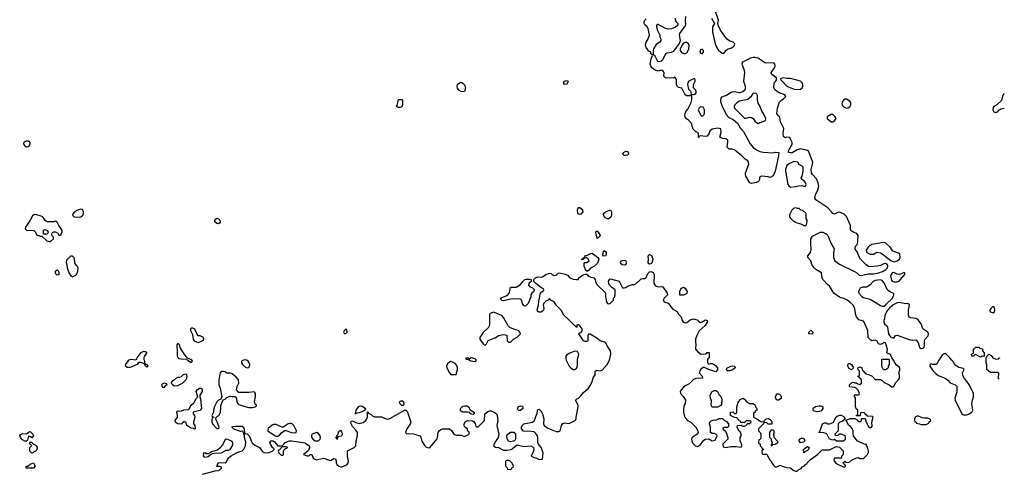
# Model space of a CAD drawing. Header units: inches. Extents: x 2380053 to 2584298, y 380219 to 546618.
# Tile 419 of 656: x 2556208 to 2567811, y 428691 to 434014. Entities that reach past the tile are written whole.
import ezdxf

# ---------------------------------------------------------------- set-up
doc = ezdxf.new("R2010")
doc.units = ezdxf.units.IN
doc.header["$MEASUREMENT"] = 0
for name, color, linetype in [('C5452', 7, 'Continuous'), ('C5453', 7, 'Continuous'), ('C5462', 7, 'Continuous'), ('C5463', 7, 'Continuous')]:
    doc.layers.add(name, color=color, linetype=linetype)

msp = doc.modelspace()

# ---------------------------------------------------------------- linework, layer by layer
at = {"layer": 'C5452', "color": 2}
for points, elevation in [([(2557673, 430000), (2557682, 429962), (2557690, 429962), (2557695, 429955), (2557711, 429950), (2557718, 429930), (2557710, 429918), (2557689, 429930), (2557678, 429958), (2557634, 429974), (2557610, 429975), (2557591, 429950), (2557510, 429915), (2557476, 429916), (2557454, 429930), (2557459, 429950), (2557496, 430000)], 38), ([(2558190, 430000), (2558230, 429974), (2558246, 429990), (2558236, 430000)], 42), ([(2558845, 430000), (2558822, 429990), (2558822, 429970), (2558832, 429950), (2558870, 429918), (2558890, 429912), (2558910, 429914), (2558918, 429930), (2558919, 429950), (2558914, 429970), (2558902, 429990), (2558890, 429999), (2558886, 430000)], 42), ([(2558364, 428656), (2558510, 428698), (2558550, 428702), (2558566, 428710), (2558586, 428730), (2558582, 428742), (2558570, 428746), (2558530, 428746), (2558526, 428750), (2558538, 428762), (2558538, 428770), (2558550, 428791), (2558570, 428795), (2558630, 428791), (2558642, 428798), (2558669, 428850), (2558692, 428870), (2558770, 428913), (2558830, 428931), (2558850, 428951), (2558867, 428990), (2558873, 429033), (2558858, 429090), (2558858, 429118), (2558850, 429126), (2558842, 429162), (2558830, 429166), (2558810, 429162), (2558730, 429189), (2558710, 429208), (2558710, 429214), (2558720, 429220), (2558750, 429225), (2558810, 429225), (2558830, 429222), (2558837, 429217), (2558852, 429192), (2558858, 429138), (2558890, 429134), (2558910, 429112), (2558925, 429085), (2558934, 429050), (2558946, 429026), (2558980, 429000), (2559033, 428973), (2559067, 428927), (2559090, 428911), (2559132, 428908), (2559186, 428930), (2559206, 428950), (2559202, 428962), (2559190, 428966), (2559162, 429010), (2559155, 429030), (2559170, 429051), (2559190, 429050), (2559210, 429037), (2559251, 428991), (2559289, 428991), (2559303, 428997), (2559325, 429015), (2559335, 429030), (2559386, 429050), (2559410, 429050), (2559550, 429031), (2559570, 429027), (2559610, 429001), (2559619, 428990), (2559622, 428970), (2559610, 428935), (2559554, 428890), (2559590, 428874), (2559610, 428874), (2559622, 428878), (2559629, 428891), (2559650, 428891), (2559667, 428847), (2559677, 428837), (2559706, 428826), (2559790, 428844), (2559819, 428839), (2559832, 428830), (2559870, 428818), (2559910, 428841), (2559930, 428838), (2559939, 428810), (2559936, 428790), (2559945, 428770), (2559970, 428751), (2559990, 428745), (2560000, 428745)], 38), ([(2560000, 429111), (2559995, 429105), (2559962, 429098), (2559952, 429088), (2559950, 429066), (2559942, 429082), (2559929, 429090), (2559946, 429094), (2559946, 429106), (2559958, 429122), (2559970, 429162), (2559990, 429174), (2560000, 429158)], 38)]:
    msp.add_lwpolyline(points, dxfattribs=dict(at, elevation=elevation))
for points, elevation in [([(2558170, 429835), (2558134, 429830), (2558110, 429806), (2558090, 429798), (2558070, 429798), (2558050, 429788), (2558031, 429769), (2558002, 429750), (2557994, 429730), (2558012, 429710), (2558030, 429698), (2558070, 429701), (2558128, 429730), (2558170, 429772), (2558179, 429790), (2558182, 429810), (2558178, 429830)], 42), ([(2558610, 429868), (2558590, 429868), (2558572, 429850), (2558562, 429818), (2558556, 429770), (2558556, 429710), (2558571, 429671), (2558592, 429568), (2558578, 429542), (2558550, 429528), (2558530, 429508), (2558504, 429456), (2558491, 429410), (2558491, 429389), (2558474, 429350), (2558478, 429338), (2558494, 429330), (2558478, 429322), (2558473, 429307), (2558472, 429270), (2558482, 429250), (2558530, 429194), (2558550, 429194), (2558558, 429202), (2558555, 429225), (2558518, 429310), (2558520, 429320), (2558538, 429342), (2558555, 429350), (2558576, 429384), (2558577, 429450), (2558583, 429477), (2558607, 429533), (2558630, 429542), (2558650, 429562), (2558690, 429576), (2558710, 429571), (2558751, 429571), (2558764, 429544), (2558766, 429510), (2558778, 429490), (2558790, 429478), (2558850, 429458), (2558910, 429443), (2558950, 429443), (2558986, 429450), (2558998, 429462), (2558998, 429470), (2558984, 429484), (2558975, 429510), (2558988, 429572), (2558988, 429608), (2558980, 429620), (2558970, 429628), (2558910, 429619), (2558790, 429618), (2558764, 429650), (2558769, 429690), (2558789, 429730), (2558786, 429770), (2558759, 429799), (2558710, 429838), (2558690, 429848), (2558650, 429849), (2558630, 429862)], 42), ([(2557910, 429728), (2557890, 429722), (2557878, 429710), (2557890, 429682), (2557910, 429678), (2557934, 429706), (2557946, 429710), (2557942, 429722)], 42), ([(2558270, 429189), (2558256, 429196), (2558230, 429199), (2558178, 429230), (2558170, 429266), (2558156, 429276), (2558150, 429278), (2558130, 429268), (2558110, 429248), (2558071, 429249), (2558050, 429261), (2558043, 429270), (2558042, 429290), (2558067, 429330), (2558069, 429350), (2558058, 429390), (2558070, 429402), (2558090, 429398), (2558116, 429404), (2558143, 429417), (2558199, 429421), (2558209, 429431), (2558215, 429450), (2558229, 429470), (2558261, 429499), (2558290, 429552), (2558308, 429570), (2558289, 429630), (2558298, 429650), (2558326, 429670), (2558350, 429671), (2558358, 429650), (2558358, 429630), (2558332, 429590), (2558332, 429570), (2558340, 429540), (2558351, 429430), (2558332, 429408), (2558252, 429388), (2558251, 429370), (2558266, 429350), (2558273, 429330), (2558256, 429270), (2558258, 429250), (2558271, 429230), (2558274, 429190)], 38), ([(2559390, 429255), (2559370, 429249), (2559310, 429208), (2559230, 429244), (2559198, 429242), (2559184, 429236), (2559150, 429206), (2559138, 429202), (2559132, 429170), (2559219, 429110), (2559230, 429104), (2559250, 429104), (2559270, 429116), (2559295, 429145), (2559330, 429172), (2559350, 429171), (2559408, 429148), (2559450, 429146), (2559466, 429150), (2559468, 429170), (2559438, 429230), (2559418, 429250), (2559405, 429255)], 42), ([(2556350, 429086), (2556336, 429096), (2556310, 429106), (2556300, 429060), (2556290, 429046), (2556270, 429048), (2556243, 429063), (2556218, 429090), (2556208, 429112), (2556216, 429124), (2556243, 429137), (2556288, 429132), (2556310, 429154), (2556330, 429162), (2556362, 429130), (2556372, 429108)], 38), ([(2559710, 429148), (2559652, 429128), (2559646, 429114), (2559648, 429090), (2559670, 429061), (2559690, 429051), (2559730, 429052), (2559748, 429070), (2559754, 429086), (2559749, 429110), (2559730, 429135)], 42), ([(2556350, 428906), (2556326, 428930), (2556326, 428970), (2556346, 428990), (2556342, 429002), (2556326, 429010), (2556326, 429030), (2556330, 429034), (2556350, 429034), (2556358, 429018), (2556390, 429002), (2556402, 428990), (2556412, 428970), (2556410, 428946), (2556394, 428930)], 38), ([(2558650, 429068), (2558630, 429066), (2558605, 429015), (2558571, 428969), (2558539, 428941), (2558470, 428922), (2558453, 428907), (2558430, 428898), (2558410, 428898), (2558390, 428908), (2558374, 428906), (2558372, 428870), (2558381, 428861), (2558390, 428858), (2558430, 428866), (2558454, 428886), (2558481, 428899), (2558530, 428908), (2558554, 428905), (2558586, 428910), (2558640, 428940), (2558670, 428941), (2558688, 428950), (2558717, 428990), (2558721, 429010), (2558719, 429030), (2558710, 429042), (2558690, 429054)], 42), ([(2559350, 428978), (2559302, 428978), (2559270, 428946), (2559258, 428942), (2559254, 428930), (2559262, 428910), (2559290, 428882), (2559310, 428882), (2559318, 428890), (2559318, 428930), (2559327, 428953), (2559366, 428970)], 38), ([(2556290, 428728), (2556286, 428730), (2556286, 428750), (2556307, 428753), (2556330, 428774), (2556372, 428792), (2556392, 428750), (2556370, 428728)], 38)]:
    msp.add_lwpolyline(points, close=True, dxfattribs=dict(at, elevation=elevation))
at = {"layer": 'C5453', "color": 2}
for points, elevation in [([(2556290, 432513), (2556270, 432522), (2556257, 432550), (2556259, 432570), (2556264, 432576), (2556290, 432587), (2556310, 432587), (2556327, 432570), (2556328, 432550), (2556310, 432517)], 38), ([(2556930, 431779), (2556890, 431769), (2556852, 431750), (2556838, 431730), (2556832, 431710), (2556851, 431691), (2556910, 431688), (2556930, 431691), (2556952, 431710), (2556959, 431730), (2556959, 431750), (2556950, 431775)], 42), ([(2556384, 431716), (2556358, 431702), (2556332, 431650), (2556278, 431570), (2556272, 431550), (2556290, 431532), (2556374, 431530), (2556394, 431510), (2556410, 431474), (2556432, 431472), (2556450, 431462), (2556470, 431462), (2556526, 431406), (2556550, 431398), (2556570, 431398), (2556606, 431430), (2556606, 431450), (2556586, 431470), (2556586, 431490), (2556596, 431504), (2556610, 431512), (2556630, 431512), (2556657, 431497), (2556670, 431474), (2556690, 431474), (2556708, 431510), (2556708, 431530), (2556698, 431550), (2556668, 431590), (2556648, 431628), (2556630, 431638), (2556607, 431633), (2556530, 431633), (2556507, 431647), (2556490, 431678), (2556478, 431690), (2556460, 431700), (2556410, 431715)], 42), ([(2558550, 431607), (2558530, 431610), (2558507, 431630), (2558506, 431654), (2558530, 431673), (2558550, 431668), (2558566, 431650), (2558570, 431629), (2558564, 431616)], 38), ([(2556488, 431488), (2556490, 431532), (2556510, 431542), (2556532, 431530), (2556542, 431510), (2556530, 431488)], 42), ([(2556830, 431226), (2556810, 431226), (2556798, 431222), (2556793, 431207), (2556778, 431202), (2556773, 431187), (2556758, 431182), (2556754, 431150), (2556764, 431124), (2556767, 431090), (2556790, 431022), (2556810, 430998), (2556830, 430985), (2556870, 431002), (2556878, 431010), (2556895, 431045), (2556898, 431090), (2556890, 431106), (2556876, 431116), (2556860, 431140), (2556850, 431206)], 42), ([(2556650, 431002), (2556638, 431010), (2556630, 431026), (2556629, 431050), (2556650, 431065), (2556665, 431050), (2556671, 431030), (2556670, 431008)], 38), ([(2558250, 430378), (2558230, 430378), (2558222, 430370), (2558221, 430350), (2558244, 430304), (2558251, 430250), (2558265, 430230), (2558290, 430216), (2558310, 430211), (2558350, 430226), (2558370, 430232), (2558377, 430243), (2558379, 430250), (2558374, 430270), (2558333, 430287), (2558309, 430289), (2558270, 430366)], 42)]:
    msp.add_lwpolyline(points, close=True, dxfattribs=dict(at, elevation=elevation))
for points, elevation in [([(2558236, 430000), (2558226, 430010), (2558186, 430026), (2558176, 430036), (2558150, 430068), (2558099, 430150), (2558090, 430186), (2558075, 430195), (2558066, 430194), (2558060, 430180), (2558058, 430150), (2558063, 430130), (2558064, 430050), (2558071, 430031), (2558082, 430022), (2558110, 430015), (2558174, 430014), (2558174, 430010), (2558190, 430000)], 42), ([(2557496, 430000), (2557497, 430003), (2557510, 430010), (2557527, 430013), (2557574, 430006), (2557589, 430011), (2557594, 430030), (2557639, 430090), (2557670, 430107), (2557690, 430105), (2557705, 430090), (2557696, 430070), (2557676, 430044), (2557671, 430030), (2557671, 430010), (2557673, 430000)], 38), ([(2558886, 430000), (2558870, 430004), (2558850, 430002), (2558845, 430000)], 42)]:
    msp.add_lwpolyline(points, dxfattribs=dict(at, elevation=elevation))
at = {"layer": 'C5462', "color": 2}
for points, elevation in [([(2560000, 428745), (2560010, 428745), (2560066, 428770), (2560078, 428790), (2560082, 428810), (2560069, 428870), (2560070, 428934), (2560149, 428971), (2560168, 428992), (2560175, 429050), (2560189, 429110), (2560189, 429150), (2560173, 429173), (2560130, 429218), (2560114, 429250), (2560110, 429274), (2560118, 429282), (2560130, 429285), (2560170, 429266), (2560210, 429256), (2560254, 429266), (2560286, 429290), (2560298, 429310), (2560307, 429333), (2560306, 429390), (2560310, 429394), (2560318, 429378), (2560350, 429362), (2560365, 429345), (2560390, 429334), (2560470, 429334), (2560528, 429308), (2560547, 429307), (2560570, 429315), (2560750, 429414), (2560770, 429402), (2560776, 429390), (2560816, 429270), (2560810, 429248), (2560772, 429190), (2560754, 429150), (2560770, 429134), (2560790, 429138), (2560850, 429131), (2560922, 429110), (2560934, 429094), (2560947, 429047), (2560982, 428990), (2560997, 428977), (2561030, 428966), (2561050, 428978), (2561126, 429074), (2561133, 429090), (2561141, 429150), (2561152, 429168), (2561170, 429183), (2561190, 429191), (2561274, 429190), (2561302, 429170), (2561322, 429130), (2561330, 429125), (2561357, 429117), (2561416, 429116), (2561450, 429102), (2561506, 429130), (2561506, 429150), (2561502, 429162), (2561486, 429170), (2561486, 429190), (2561453, 429213), (2561445, 429230), (2561445, 429250), (2561463, 429277), (2561490, 429288), (2561544, 429284), (2561557, 429277), (2561576, 429256), (2561582, 429222), (2561590, 429214), (2561610, 429214), (2561686, 429290), (2561688, 429370), (2561726, 429394), (2561750, 429403), (2561762, 429402), (2561798, 429390), (2561825, 429370), (2561836, 429350), (2561843, 429290), (2561831, 429230), (2561856, 429130), (2561846, 429090), (2561806, 429030), (2561792, 428990), (2561816, 428976), (2561852, 428970), (2561910, 428941), (2561950, 428939), (2561998, 428950), (2562070, 429005), (2562150, 428983), (2562231, 428991), (2562257, 428977), (2562262, 428970), (2562265, 428950), (2562258, 428922), (2562234, 428870), (2562270, 428852), (2562291, 428851), (2562330, 428832), (2562370, 428834), (2562375, 428910), (2562352, 428972), (2562322, 429010), (2562315, 429030), (2562315, 429090), (2562309, 429110), (2562290, 429138), (2562270, 429155), (2562230, 429162), (2562145, 429165), (2562122, 429190), (2562122, 429210), (2562129, 429231), (2562150, 429251), (2562250, 429271), (2562270, 429285), (2562284, 429310), (2562294, 429350), (2562304, 429370), (2562310, 429414), (2562330, 429422), (2562350, 429402), (2562367, 429367), (2562384, 429310), (2562381, 429250), (2562390, 429232), (2562430, 429198), (2562530, 429162), (2562560, 429160), (2562578, 429170), (2562593, 429230), (2562610, 429256), (2562630, 429263), (2562670, 429256), (2562690, 429259), (2562752, 429288), (2562764, 429310), (2562764, 429330), (2562789, 429450), (2562789, 429470), (2562758, 429530), (2562775, 429545), (2562790, 429551), (2562820, 429580), (2562850, 429618), (2562910, 429672), (2562934, 429706), (2562954, 429750), (2562966, 429794), (2562988, 429830), (2562988, 429872), (2563010, 429882), (2563050, 429876), (2563070, 429885), (2563130, 429951), (2563158, 430000)], 38), ([(2561585, 430000), (2561585, 429990), (2561570, 429981), (2561526, 429990), (2561506, 430000)], 38), ([(2562649, 430000), (2562650, 429994), (2562682, 429930), (2562702, 429910), (2562730, 429891), (2562750, 429891), (2562770, 429905), (2562775, 429910), (2562780, 429940), (2562783, 430000)], 42), ([(2564314, 430000), (2564314, 429970), (2564330, 429954), (2564350, 429962), (2564370, 429962), (2564390, 429951), (2564410, 429936), (2564430, 429911), (2564430, 429888), (2564410, 429862), (2564326, 429890), (2564276, 429916), (2564264, 429916), (2564232, 429890), (2564214, 429850), (2564250, 429814), (2564254, 429790), (2564177, 429783), (2564150, 429775), (2564097, 429723), (2564057, 429703), (2564030, 429684), (2564001, 429650), (2563991, 429630), (2563995, 429610), (2564030, 429570), (2564054, 429530), (2564051, 429491), (2564039, 429470), (2564031, 429430), (2564031, 429390), (2564048, 429328), (2564075, 429295), (2564115, 429270), (2564175, 429210), (2564201, 429170), (2564203, 429150), (2564191, 429130), (2564131, 429090), (2564126, 429070), (2564131, 429030), (2564170, 428991), (2564190, 428983), (2564210, 428991), (2564232, 429008), (2564270, 429058), (2564290, 429071), (2564330, 429072), (2564370, 429052), (2564402, 429058), (2564426, 429110), (2564422, 429122), (2564396, 429136), (2564370, 429138), (2564348, 429150), (2564348, 429210), (2564335, 429250), (2564342, 429270), (2564355, 429285), (2564390, 429296), (2564410, 429292), (2564450, 429314), (2564470, 429314), (2564490, 429312), (2564500, 429300), (2564537, 429277), (2564562, 429250), (2564560, 429220), (2564550, 429206), (2564510, 429206), (2564498, 429202), (2564494, 429190), (2564524, 429164), (2564538, 429138), (2564551, 429090), (2564552, 429070), (2564492, 429010), (2564498, 428978), (2564530, 428972), (2564590, 428982), (2564650, 428982), (2564710, 428974), (2564718, 428990), (2564716, 429004), (2564698, 429050), (2564698, 429090), (2564708, 429110), (2564709, 429130), (2564697, 429157), (2564686, 429166), (2564669, 429190), (2564662, 429210), (2564668, 429232), (2564710, 429234), (2564730, 429222), (2564750, 429222), (2564766, 429230), (2564787, 429253), (2564810, 429254), (2564826, 429270), (2564822, 429282), (2564810, 429286), (2564770, 429286), (2564750, 429266), (2564707, 429267), (2564702, 429282), (2564687, 429287), (2564682, 429302), (2564667, 429307), (2564662, 429322), (2564630, 429326), (2564586, 429350), (2564586, 429390), (2564610, 429392), (2564630, 429374), (2564650, 429374), (2564658, 429390), (2564658, 429450), (2564675, 429505), (2564703, 429537), (2564730, 429552), (2564750, 429542), (2564774, 429510), (2564810, 429492), (2564852, 429492), (2564874, 429470), (2564882, 429442), (2564894, 429430), (2564894, 429410), (2564878, 429402), (2564870, 429386), (2564858, 429382), (2564854, 429370), (2564854, 429330), (2564894, 429310), (2564924, 429284), (2564950, 429274), (2564982, 429278), (2564986, 429290), (2565006, 429310), (2565030, 429312), (2565050, 429302), (2565062, 429290), (2565072, 429270), (2565070, 429246), (2565028, 429248), (2565010, 429266), (2564978, 429262), (2564974, 429250), (2564914, 429190), (2564914, 429170), (2564934, 429150), (2564942, 429130), (2564940, 429080), (2564933, 429067), (2564918, 429062), (2564914, 429030), (2564918, 429018), (2564933, 429013), (2564934, 428990), (2564953, 428973), (2564958, 428958), (2564972, 428952), (2564970, 428946), (2564958, 428942), (2564954, 428930), (2564958, 428898), (2564970, 428894), (2565010, 428894), (2565014, 428890), (2565048, 428828), (2565065, 428810), (2565071, 428790), (2565090, 428762), (2565110, 428742), (2565130, 428742), (2565170, 428762), (2565194, 428750), (2565250, 428734), (2565290, 428732), (2565324, 428704), (2565350, 428694), (2565370, 428694), (2565390, 428714), (2565415, 428725), (2565430, 428742), (2565462, 428758), (2565466, 428770), (2565482, 428778), (2565486, 428790), (2565528, 428830), (2565608, 428890), (2565660, 428940), (2565670, 428945), (2565750, 428946), (2565830, 428985), (2565870, 428974), (2565910, 428934), (2565912, 428890), (2565894, 428870), (2565894, 428850), (2565890, 428846), (2565810, 428846), (2565802, 428830), (2565805, 428810), (2565830, 428782), (2565910, 428742), (2565930, 428742), (2565938, 428750), (2565938, 428758), (2565927, 428767), (2565922, 428782), (2565906, 428790), (2565922, 428798), (2565928, 428812), (2565934, 428810), (2565938, 428798), (2565970, 428794), (2565990, 428802), (2566010, 428822), (2566069, 428851), (2566090, 428852), (2566110, 428842), (2566150, 428842), (2566198, 428890), (2566209, 428911), (2566209, 428930), (2566197, 428977), (2566186, 428994), (2566186, 429006), (2566174, 429006), (2566150, 429015), (2566075, 429050), (2566035, 429110), (2566028, 429132), (2566028, 429170), (2566016, 429196), (2566000, 429220), (2565976, 429236), (2565946, 429294), (2565993, 429313), (2566050, 429314), (2566078, 429298), (2566090, 429282), (2566110, 429274), (2566126, 429290), (2566127, 429313), (2566170, 429314), (2566182, 429270), (2566214, 429210), (2566230, 429202), (2566246, 429210), (2566258, 429230), (2566248, 429248), (2566248, 429270), (2566266, 429330), (2566256, 429336), (2566200, 429340), (2566167, 429367), (2566162, 429382), (2566150, 429386), (2566118, 429382), (2566114, 429350), (2566110, 429346), (2566070, 429346), (2566066, 429350), (2566082, 429358), (2566086, 429370), (2566086, 429410), (2566067, 429427), (2566056, 429456), (2566058, 429558), (2566046, 429570), (2566046, 429590), (2566050, 429594), (2566090, 429594), (2566102, 429598), (2566106, 429610), (2566090, 429646), (2566066, 429670), (2566050, 429678), (2565990, 429686), (2565986, 429690), (2565986, 429710), (2566010, 429734), (2566030, 429742), (2566050, 429734), (2566070, 429734), (2566084, 429724), (2566110, 429714), (2566126, 429730), (2566126, 429770), (2566122, 429782), (2566107, 429787), (2566102, 429802), (2566086, 429810), (2566102, 429818), (2566106, 429830), (2566106, 429870), (2566087, 429887), (2566086, 429910), (2566110, 429922), (2566130, 429911), (2566138, 429878), (2566154, 429870), (2566158, 429858), (2566173, 429853), (2566178, 429838), (2566210, 429832), (2566252, 429812), (2566290, 429774), (2566350, 429774), (2566370, 429762), (2566397, 429737), (2566452, 429710), (2566490, 429682), (2566508, 429692), (2566530, 429732), (2566558, 429762), (2566575, 429790), (2566575, 429830), (2566569, 429850), (2566578, 429882), (2566579, 429910), (2566570, 429922), (2566542, 429942), (2566525, 429965), (2566504, 430000)], 38), ([(2566454, 430000), (2566452, 429950), (2566442, 429930), (2566442, 429910), (2566430, 429898), (2566410, 429888), (2566388, 429888), (2566368, 429928), (2566366, 430000)], 38), ([(2567040, 430000), (2567010, 429948), (2566970, 429948), (2566950, 429958), (2566934, 429950), (2566932, 429930), (2566970, 429878), (2567003, 429843), (2567030, 429821), (2567112, 429790), (2567146, 429766), (2567172, 429732), (2567230, 429712), (2567250, 429692), (2567251, 429629), (2567226, 429554), (2567231, 429530), (2567311, 429370), (2567321, 429361), (2567335, 429355), (2567370, 429357), (2567390, 429364), (2567429, 429390), (2567439, 429410), (2567429, 429490), (2567435, 429530), (2567449, 429570), (2567449, 429610), (2567395, 429715), (2567343, 429783), (2567322, 429822), (2567319, 429850), (2567337, 429890), (2567330, 429902), (2567276, 429916), (2567240, 429940), (2567220, 429960), (2567203, 429990), (2567194, 430000)], 38), ([(2567752, 429776), (2567738, 429790), (2567748, 429830), (2567746, 429850), (2567734, 429854), (2567650, 429855), (2567606, 429890), (2567606, 429950), (2567598, 429970), (2567598, 430000)], 34), ([(2560000, 429158), (2560005, 429150), (2560010, 429126), (2560000, 429111)], 38)]:
    msp.add_lwpolyline(points, dxfattribs=dict(at, elevation=elevation))
for points, elevation in [([(2561290, 429984), (2561270, 429975), (2561250, 429958), (2561238, 429930), (2561241, 429910), (2561272, 429850), (2561290, 429832), (2561350, 429834), (2561369, 429890), (2561369, 429910), (2561358, 429938), (2561340, 429960), (2561310, 429979)], 42), ([(2564550, 429875), (2564535, 429890), (2564550, 429911), (2564588, 429930), (2564610, 429935), (2564631, 429931), (2564638, 429910), (2564610, 429889), (2564570, 429875)], 38), ([(2566010, 429886), (2565983, 429903), (2565966, 429930), (2565968, 429950), (2565980, 429960), (2565990, 429962), (2566011, 429951), (2566034, 429910)], 38), ([(2564370, 429446), (2564358, 429470), (2564362, 429530), (2564349, 429550), (2564344, 429590), (2564369, 429631), (2564390, 429642), (2564410, 429642), (2564431, 429631), (2564450, 429594), (2564464, 429584), (2564477, 429557), (2564482, 429530), (2564480, 429480), (2564470, 429466), (2564430, 429448)], 38), ([(2565150, 429529), (2565129, 429529), (2565116, 429556), (2565115, 429570), (2565122, 429590), (2565130, 429602), (2565136, 429604), (2565150, 429605), (2565160, 429600), (2565172, 429590), (2565182, 429570), (2565182, 429550)], 38), ([(2560170, 429368), (2560166, 429370), (2560168, 429388), (2560175, 429410), (2560210, 429458), (2560230, 429461), (2560250, 429456), (2560282, 429430), (2560274, 429410), (2560260, 429400), (2560210, 429382), (2560182, 429378)], 38), ([(2560730, 429466), (2560710, 429468), (2560689, 429490), (2560682, 429510), (2560686, 429514), (2560710, 429525), (2560730, 429511), (2560736, 429490)], 38), ([(2561550, 429362), (2561530, 429364), (2561504, 429384), (2561490, 429389), (2561430, 429389), (2561415, 429395), (2561402, 429410), (2561404, 429430), (2561430, 429457), (2561450, 429464), (2561481, 429461), (2561496, 429450), (2561516, 429416), (2561562, 429390), (2561562, 429370)], 38), ([(2562110, 429409), (2562089, 429409), (2562080, 429420), (2562075, 429430), (2562082, 429450), (2562110, 429461), (2562130, 429458), (2562138, 429450), (2562136, 429430)], 38), ([(2565610, 429393), (2565570, 429398), (2565558, 429410), (2565558, 429430), (2565562, 429438), (2565585, 429455), (2565630, 429463), (2565650, 429461), (2565671, 429450), (2565671, 429430), (2565661, 429410), (2565650, 429401)], 38), ([(2565850, 429114), (2565868, 429132), (2565890, 429132), (2565930, 429112), (2565936, 429090), (2565935, 429065), (2565930, 429058), (2565910, 429048), (2565833, 429047), (2565810, 429066), (2565790, 429058), (2565767, 429067), (2565750, 429068), (2565723, 429123), (2565710, 429135), (2565670, 429148), (2565630, 429146), (2565628, 429152), (2565638, 429162), (2565669, 429251), (2565690, 429262), (2565710, 429262), (2565730, 429252), (2565750, 429251), (2565794, 429266), (2565830, 429332), (2565850, 429345), (2565870, 429351), (2565889, 429351), (2565917, 429337), (2565934, 429306), (2565900, 429280), (2565874, 429270), (2565854, 429250), (2565852, 429168), (2565814, 429130), (2565818, 429118)], 38), ([(2566790, 429346), (2566762, 429330), (2566752, 429310), (2566753, 429293), (2566758, 429278), (2566774, 429270), (2566778, 429258), (2566812, 429252), (2566830, 429242), (2566890, 429242), (2566922, 429258), (2566927, 429273), (2566946, 429290), (2566942, 429302), (2566910, 429318), (2566870, 429318), (2566843, 429323)], 38), ([(2561990, 429038), (2561970, 429048), (2561954, 429074), (2561950, 429112), (2561959, 429130), (2561990, 429154), (2562031, 429151), (2562051, 429130), (2562051, 429069), (2562044, 429056), (2562030, 429048)], 38), ([(2565070, 428986), (2565066, 428990), (2565066, 429010), (2565078, 429022), (2565078, 429030), (2565066, 429050), (2565066, 429070), (2565048, 429090), (2565048, 429150), (2565058, 429170), (2565070, 429182), (2565090, 429174), (2565097, 429157), (2565092, 429130), (2565093, 429093), (2565134, 429050), (2565142, 429030), (2565130, 429018), (2565110, 429008), (2565078, 429002)], 38), ([(2565410, 429028), (2565395, 429050), (2565398, 429070), (2565430, 429085), (2565454, 429074), (2565462, 429050), (2565445, 429035), (2565430, 429029)], 38), ([(2565450, 428908), (2565446, 428950), (2565470, 428972), (2565490, 428982), (2565513, 428973), (2565502, 428950), (2565490, 428938), (2565458, 428922)], 38), ([(2561970, 428818), (2561950, 428818), (2561934, 428810), (2561934, 428750), (2561953, 428733), (2561958, 428718), (2561990, 428714), (2562002, 428718), (2562007, 428733), (2562022, 428738), (2562026, 428750), (2562010, 428786), (2561986, 428810)], 38)]:
    msp.add_lwpolyline(points, close=True, dxfattribs=dict(at, elevation=elevation))
at = {"layer": 'C5463', "color": 2}
for points, elevation in [([(2564362, 434030), (2564394, 433970), (2564371, 433930), (2564372, 433868), (2564404, 433730), (2564419, 433690), (2564440, 433660), (2564470, 433631), (2564490, 433618), (2564510, 433618), (2564529, 433650), (2564550, 433667), (2564597, 433683), (2564621, 433699), (2564632, 433710), (2564634, 433730), (2564614, 433750), (2564570, 433765), (2564546, 433786), (2564523, 433810), (2564465, 433890), (2564439, 433950), (2564434, 433970), (2564441, 434010), (2564409, 434110)], 38), ([(2566504, 430000), (2566487, 430027), (2566470, 430066), (2566428, 430088), (2566434, 430130), (2566410, 430206), (2566390, 430208), (2566381, 430199), (2566350, 430184), (2566330, 430195), (2566310, 430228), (2566290, 430238), (2566250, 430228), (2566236, 430236), (2566208, 430270), (2566202, 430350), (2566159, 430450), (2566150, 430459), (2566097, 430477), (2566069, 430510), (2566061, 430530), (2566050, 430606), (2566030, 430648), (2565988, 430690), (2565958, 430710), (2565912, 430732), (2565890, 430734), (2565870, 430744), (2565802, 430790), (2565750, 430875), (2565730, 430889), (2565674, 430950), (2565664, 430970), (2565658, 431030), (2565590, 431069), (2565569, 431090), (2565544, 431130), (2565529, 431170), (2565495, 431210), (2565495, 431230), (2565528, 431270), (2565535, 431310), (2565535, 431330), (2565529, 431350), (2565529, 431430), (2565550, 431461), (2565646, 431510), (2565671, 431511), (2565711, 431491), (2565731, 431471), (2565770, 431372), (2565798, 431330), (2565805, 431310), (2565798, 431270), (2565798, 431210), (2565812, 431170), (2565870, 431131), (2566047, 431047), (2566072, 431030), (2566101, 431001), (2566130, 430998), (2566170, 431011), (2566210, 431017), (2566270, 431018), (2566331, 431029), (2566374, 431046), (2566413, 431070), (2566435, 431090), (2566439, 431110), (2566437, 431117), (2566429, 431130), (2566410, 431139), (2566390, 431137), (2566350, 431117), (2566311, 431109), (2566230, 431101), (2566210, 431105), (2566184, 431124), (2566117, 431190), (2566100, 431220), (2566077, 431277), (2566055, 431310), (2566055, 431330), (2566062, 431350), (2566075, 431365), (2566085, 431395), (2566089, 431470), (2566074, 431494), (2566028, 431510), (2566004, 431530), (2565997, 431550), (2565997, 431590), (2565953, 431693), (2565922, 431722), (2565870, 431745), (2565850, 431742), (2565810, 431722), (2565790, 431729), (2565775, 431750), (2565730, 431795), (2565588, 431890), (2565578, 431910), (2565584, 431950), (2565614, 432010), (2565625, 432050), (2565616, 432090), (2565597, 432137), (2565550, 432189), (2565539, 432210), (2565536, 432250), (2565552, 432310), (2565554, 432335), (2565503, 432463), (2565492, 432472), (2565477, 432477), (2565410, 432493), (2565370, 432481), (2565310, 432444), (2565290, 432444), (2565269, 432450), (2565268, 432470), (2565275, 432485), (2565312, 432548), (2565310, 432566), (2565286, 432614), (2565286, 432626), (2565250, 432629), (2565230, 432622), (2565210, 432638), (2565205, 432670), (2565213, 432730), (2565174, 432810), (2565168, 432832), (2565167, 432867), (2565138, 432890), (2565129, 432910), (2565137, 432970), (2565160, 433040), (2565188, 433070), (2565210, 433082), (2565238, 433110), (2565226, 433130), (2565150, 433157), (2565129, 433170), (2565107, 433187), (2565095, 433210), (2565098, 433270), (2565118, 433290), (2565128, 433310), (2565128, 433330), (2565070, 433369), (2565065, 433390), (2565105, 433450), (2565110, 433470), (2565107, 433490), (2565100, 433500), (2565087, 433507), (2565010, 433500), (2564990, 433504), (2564910, 433562), (2564871, 433570), (2564850, 433569), (2564820, 433560), (2564726, 433514), (2564718, 433490), (2564743, 433430), (2564751, 433390), (2564739, 433290), (2564757, 433230), (2564759, 433210), (2564755, 433185), (2564730, 433165), (2564690, 433153), (2564630, 433165), (2564601, 433159), (2564530, 433115), (2564510, 433114), (2564480, 433100), (2564471, 433090), (2564465, 433070), (2564466, 433050), (2564482, 433002), (2564535, 432895), (2564563, 432863), (2564617, 432837), (2564670, 432791), (2564698, 432738), (2564737, 432697), (2564816, 432550), (2564850, 432506), (2564890, 432479), (2564930, 432461), (2564970, 432451), (2565090, 432445), (2565111, 432451), (2565152, 432450), (2565151, 432411), (2565111, 432230), (2565086, 432174), (2565050, 432155), (2565030, 432162), (2564950, 432168), (2564926, 432154), (2564926, 432130), (2564914, 432106), (2564890, 432096), (2564830, 432085), (2564812, 432092), (2564803, 432103), (2564766, 432170), (2564761, 432190), (2564761, 432210), (2564799, 432310), (2564798, 432330), (2564789, 432349), (2564758, 432370), (2564718, 432410), (2564635, 432475), (2564608, 432488), (2564569, 432489), (2564546, 432510), (2564554, 432570), (2564553, 432593), (2564530, 432609), (2564490, 432614), (2564458, 432630), (2564473, 432690), (2564469, 432729), (2564430, 432737), (2564370, 432724), (2564341, 432699), (2564330, 432668), (2564310, 432642), (2564290, 432639), (2564230, 432646), (2564218, 432642), (2564210, 432626), (2564206, 432626), (2564206, 432670), (2564202, 432682), (2564170, 432698), (2564145, 432725), (2564128, 432772), (2564128, 432788), (2564088, 432830), (2564066, 432846), (2564049, 432869), (2564045, 432885), (2564049, 432910), (2564059, 432930), (2564082, 432958), (2564122, 433038), (2564129, 433070), (2564128, 433108), (2564122, 433122), (2564110, 433126), (2564102, 433118), (2564085, 433115), (2564070, 433117), (2564050, 433129), (2564010, 433206), (2563970, 433215), (2563955, 433230), (2563949, 433250), (2563949, 433309), (2563930, 433338), (2563911, 433329), (2563870, 433323), (2563818, 433330), (2563798, 433350), (2563802, 433390), (2563790, 433408), (2563770, 433418), (2563731, 433409), (2563710, 433414), (2563675, 433430), (2563654, 433450), (2563639, 433490), (2563649, 433551), (2563666, 433590), (2563662, 433602), (2563646, 433610), (2563646, 433630), (2563623, 433643), (2563610, 433658), (2563590, 433688), (2563584, 433710), (2563589, 433750), (2563615, 433790), (2563629, 433830), (2563615, 433910), (2563602, 433930), (2563573, 433953), (2563565, 433970), (2563567, 433993), (2563574, 434010), (2563590, 434026)], 38), ([(2563932, 434030), (2563932, 434010), (2563942, 433990), (2563962, 433970), (2563962, 433950), (2563935, 433925), (2563890, 433905), (2563850, 433901), (2563810, 433913), (2563730, 433958), (2563722, 433958), (2563713, 433947), (2563712, 433930), (2563725, 433885), (2563751, 433830), (2563752, 433810), (2563762, 433790), (2563762, 433770), (2563750, 433748), (2563710, 433722), (2563678, 433670), (2563671, 433650), (2563673, 433613), (2563678, 433598), (2563690, 433594), (2563725, 433525), (2563750, 433522), (2563770, 433531), (2563789, 433550), (2563824, 433616), (2563837, 433623), (2563890, 433632), (2563916, 433644), (2563985, 433735), (2563995, 433770), (2563982, 433830), (2563989, 433850), (2564058, 433950), (2564053, 434010), (2564059, 434050)], 38), ([(2567811, 433139), (2567803, 433137), (2567788, 433112), (2567778, 433062), (2567721, 433010), (2567689, 432991), (2567681, 432979), (2567676, 432950), (2567688, 432928), (2567710, 432921), (2567730, 432928), (2567750, 432950), (2567770, 432962), (2567808, 432970)], 38), ([(2563158, 430000), (2563159, 430001), (2563174, 430070), (2563169, 430110), (2563130, 430168), (2563119, 430199), (2563110, 430208), (2563049, 430229), (2563010, 430259), (2562930, 430306), (2562910, 430306), (2562902, 430290), (2562902, 430230), (2562890, 430222), (2562870, 430222), (2562850, 430229), (2562798, 430310), (2562802, 430318), (2562828, 430332), (2562838, 430350), (2562835, 430370), (2562810, 430406), (2562796, 430416), (2562784, 430416), (2562774, 430410), (2562774, 430390), (2562770, 430386), (2562762, 430402), (2562750, 430406), (2562669, 430489), (2562622, 430530), (2562588, 430590), (2562528, 430650), (2562508, 430688), (2562466, 430710), (2562450, 430726), (2562434, 430710), (2562410, 430698), (2562386, 430674), (2562378, 430650), (2562383, 430610), (2562379, 430590), (2562370, 430579), (2562350, 430566), (2562327, 430567), (2562310, 430578), (2562305, 430595), (2562322, 430650), (2562325, 430695), (2562335, 430730), (2562340, 430780), (2562347, 430793), (2562370, 430814), (2562382, 430818), (2562386, 430830), (2562382, 430842), (2562350, 430858), (2562287, 430907), (2562266, 430930), (2562266, 430950), (2562288, 430970), (2562310, 430982), (2562350, 430978), (2562370, 430985), (2562408, 431010), (2562450, 431025), (2562470, 431022), (2562486, 431006), (2562510, 430998), (2562530, 431002), (2562554, 431026), (2562569, 431031), (2562636, 431016), (2562664, 431004), (2562691, 430971), (2562730, 430956), (2562770, 430951), (2562788, 430952), (2562798, 430970), (2562842, 431002), (2562873, 431013), (2562893, 431013), (2562911, 430991), (2562938, 430978), (2562972, 430970), (2562990, 430952), (2562992, 430930), (2563010, 430894), (2563110, 430794), (2563112, 430750), (2563122, 430690), (2563134, 430670), (2563150, 430665), (2563166, 430670), (2563206, 430710), (2563206, 430730), (2563216, 430744), (2563226, 430770), (2563226, 430830), (2563181, 430861), (2563155, 430890), (2563149, 430909), (2563148, 430932), (2563164, 430956), (2563170, 430958), (2563271, 430931), (2563310, 430854), (2563330, 430852), (2563350, 430858), (2563372, 430872), (2563430, 430891), (2563450, 430891), (2563470, 430901), (2563530, 430958), (2563550, 430965), (2563578, 430962), (2563590, 430974), (2563610, 431022), (2563630, 431042), (2563650, 431045), (2563674, 431034), (2563685, 431010), (2563681, 430910), (2563699, 430879), (2563730, 430865), (2563770, 430871), (2563785, 430865), (2563836, 430790), (2563841, 430770), (2563802, 430730), (2563792, 430710), (2563802, 430690), (2563851, 430671), (2563870, 430651), (2563881, 430630), (2563903, 430603), (2563955, 430575), (2563968, 430548), (2564001, 430510), (2564014, 430470), (2564028, 430448), (2564050, 430440), (2564070, 430445), (2564110, 430475), (2564150, 430487), (2564190, 430475), (2564210, 430456), (2564230, 430446), (2564250, 430451), (2564290, 430475), (2564311, 430470), (2564311, 430450), (2564285, 430410), (2564216, 430345), (2564187, 430293), (2564171, 430250), (2564171, 430210), (2564176, 430190), (2564172, 430132), (2564200, 430100), (2564233, 430073), (2564290, 430074), (2564302, 430078), (2564308, 430092), (2564333, 430093), (2564334, 430030), (2564318, 430022), (2564314, 430010), (2564314, 430000)], 38), ([(2561506, 430000), (2561490, 430008), (2561470, 430009), (2561468, 430030), (2561489, 430031), (2561502, 430022), (2561510, 430022), (2561530, 430031), (2561570, 430021), (2561585, 430010), (2561585, 430000)], 38), ([(2562783, 430000), (2562784, 430030), (2562795, 430050), (2562798, 430070), (2562782, 430102), (2562750, 430106), (2562690, 430082), (2562650, 430058), (2562642, 430050), (2562645, 430015), (2562649, 430000)], 42), ([(2566366, 430000), (2566366, 430010), (2566370, 430014), (2566450, 430014), (2566454, 430010), (2566454, 430000)], 38), ([(2567194, 430000), (2567170, 430029), (2567130, 430069), (2567110, 430078), (2567104, 430076), (2567080, 430060), (2567062, 430038), (2567040, 430000)], 38), ([(2567598, 430000), (2567598, 430030), (2567607, 430053), (2567630, 430072), (2567657, 430057), (2567674, 430030), (2567710, 430012), (2567742, 430018), (2567750, 430034), (2567756, 430021)], 34)]:
    msp.add_lwpolyline(points, dxfattribs=dict(at, elevation=elevation))
for points, elevation in [([(2564070, 433744), (2564050, 433744), (2564026, 433734), (2564018, 433722), (2563991, 433670), (2563991, 433650), (2564007, 433627), (2564030, 433615), (2564050, 433616), (2564070, 433625), (2564093, 433667), (2564099, 433710), (2564089, 433730), (2564079, 433739)], 38), ([(2564250, 433668), (2564230, 433658), (2564221, 433630), (2564230, 433618), (2564250, 433612), (2564268, 433630), (2564268, 433650)], 38), ([(2561430, 433162), (2561410, 433169), (2561384, 433184), (2561366, 433206), (2561364, 433230), (2561369, 433250), (2561390, 433271), (2561410, 433278), (2561430, 433266), (2561448, 433248), (2561461, 433210), (2561450, 433169)], 38), ([(2562630, 433249), (2562615, 433270), (2562629, 433290), (2562650, 433296), (2562670, 433291), (2562665, 433270), (2562650, 433255)], 38), ([(2564158, 433318), (2564150, 433318), (2564094, 433290), (2564082, 433270), (2564078, 433250), (2564090, 433194), (2564111, 433171), (2564122, 433142), (2564130, 433134), (2564150, 433134), (2564170, 433142), (2564178, 433150), (2564178, 433170), (2564170, 433186), (2564148, 433210), (2564148, 433250), (2564166, 433290), (2564166, 433310)], 38), ([(2565210, 433328), (2565178, 433322), (2565174, 433310), (2565192, 433290), (2565250, 433232), (2565277, 433217), (2565336, 433196), (2565390, 433193), (2565410, 433197), (2565430, 433210), (2565437, 433230), (2565436, 433250), (2565428, 433270), (2565410, 433288), (2565290, 433322), (2565250, 433319)], 38), ([(2564850, 433149), (2564818, 433102), (2564790, 433075), (2564690, 433054), (2564654, 433030), (2564634, 433010), (2564627, 432990), (2564631, 432970), (2564750, 432854), (2564770, 432853), (2564810, 432864), (2564830, 432863), (2564851, 432850), (2564875, 432815), (2564890, 432802), (2564910, 432792), (2564930, 432802), (2564950, 432805), (2564995, 432825), (2565002, 432850), (2564973, 432910), (2564954, 432934), (2564934, 432990), (2564912, 433030), (2564904, 433070), (2564901, 433121), (2564896, 433136), (2564885, 433145)], 42), ([(2560670, 432978), (2560648, 432990), (2560656, 433004), (2560670, 433072), (2560710, 433074), (2560720, 433060), (2560718, 433010), (2560710, 432986), (2560690, 432978)], 38), ([(2565950, 433079), (2565924, 433076), (2565906, 433054), (2565900, 433040), (2565898, 433018), (2565903, 433003), (2565923, 432983), (2565950, 432972), (2565970, 432975), (2565990, 432987), (2566004, 433010), (2566004, 433030), (2565993, 433050)], 38), ([(2564230, 432986), (2564210, 432966), (2564202, 432950), (2564230, 432894), (2564250, 432874), (2564270, 432894), (2564278, 432910), (2564278, 432950), (2564262, 432982)], 38), ([(2565790, 432895), (2565770, 432895), (2565722, 432870), (2565722, 432850), (2565770, 432812), (2565790, 432812), (2565810, 432822), (2565828, 432850), (2565818, 432870)], 38), ([(2563350, 432413), (2563330, 432415), (2563315, 432430), (2563322, 432450), (2563350, 432463), (2563370, 432459), (2563379, 432450), (2563381, 432430), (2563370, 432417)], 38), ([(2565330, 432344), (2565280, 432320), (2565250, 432295), (2565234, 432250), (2565234, 432230), (2565259, 432070), (2565270, 432055), (2565290, 432042), (2565350, 432048), (2565390, 432056), (2565430, 432058), (2565450, 432052), (2565467, 432053), (2565474, 432070), (2565469, 432090), (2565455, 432110), (2565426, 432130), (2565418, 432150), (2565428, 432170), (2565439, 432230), (2565442, 432270), (2565438, 432278), (2565430, 432288), (2565390, 432308), (2565387, 432327), (2565376, 432336)], 42), ([(2562810, 431797), (2562790, 431795), (2562776, 431770), (2562782, 431730), (2562803, 431723), (2562830, 431726), (2562849, 431750), (2562844, 431770)], 42), ([(2563130, 431668), (2563103, 431683), (2563089, 431710), (2563089, 431730), (2563110, 431751), (2563170, 431772), (2563182, 431750), (2563183, 431710), (2563174, 431686), (2563150, 431668)], 38), ([(2565450, 431586), (2565435, 431595), (2565350, 431623), (2565330, 431634), (2565294, 431670), (2565284, 431690), (2565283, 431717), (2565310, 431774), (2565330, 431794), (2565350, 431802), (2565370, 431792), (2565390, 431791), (2565410, 431772), (2565432, 431770), (2565470, 431734), (2565472, 431670), (2565482, 431650), (2565482, 431630), (2565470, 431586)], 38), ([(2563010, 431522), (2562992, 431510), (2563010, 431434), (2563018, 431442), (2563030, 431445), (2563054, 431470), (2563030, 431509)], 42), ([(2563088, 431228), (2563080, 431240), (2563078, 431250), (2563090, 431294), (2563110, 431282), (2563118, 431270), (2563118, 431250), (2563110, 431229)], 38), ([(2566386, 431386), (2566250, 431365), (2566227, 431353), (2566207, 431333), (2566184, 431296), (2566191, 431270), (2566230, 431251), (2566270, 431251), (2566310, 431272), (2566350, 431266), (2566370, 431256), (2566475, 431175), (2566510, 431161), (2566530, 431162), (2566550, 431170), (2566574, 431190), (2566584, 431210), (2566579, 431250), (2566564, 431264), (2566510, 431281), (2566495, 431290), (2566469, 431330), (2566410, 431383)], 38), ([(2562890, 431046), (2562883, 431063), (2562870, 431078), (2562859, 431110), (2562860, 431140), (2562867, 431153), (2562890, 431154), (2562918, 431170), (2562910, 431186), (2562890, 431206), (2562858, 431202), (2562850, 431186), (2562830, 431186), (2562826, 431190), (2562846, 431194), (2562850, 431212), (2562866, 431214), (2562870, 431234), (2562890, 431234), (2562926, 431254), (2562950, 431261), (2562970, 431251), (2563022, 431210), (2563031, 431190), (2563015, 431145), (2562997, 431123), (2562982, 431110), (2562934, 431086), (2562910, 431058)], 38), ([(2563330, 431177), (2563292, 431168), (2563286, 431150), (2563308, 431128), (2563330, 431123), (2563350, 431128), (2563361, 431150), (2563352, 431172)], 42), ([(2563630, 431248), (2563612, 431228), (2563615, 431190), (2563611, 431150), (2563630, 431135), (2563650, 431141), (2563665, 431155), (2563674, 431190), (2563658, 431230)], 42), ([(2562170, 430639), (2562150, 430642), (2562147, 430647), (2562134, 430670), (2562125, 430705), (2562110, 430719), (2562010, 430724), (2561910, 430701), (2561890, 430705), (2561875, 430730), (2561890, 430741), (2561941, 430759), (2561964, 430776), (2561980, 430800), (2561990, 430861), (2562058, 430862), (2562109, 430891), (2562139, 430930), (2562162, 430950), (2562175, 430955), (2562215, 430955), (2562234, 430950), (2562234, 430930), (2562212, 430910), (2562202, 430890), (2562204, 430884), (2562214, 430870), (2562250, 430854), (2562274, 430830), (2562257, 430803), (2562242, 430790), (2562232, 430770), (2562231, 430749), (2562201, 430670)], 38), ([(2566350, 430948), (2566290, 430941), (2566266, 430930), (2566230, 430889), (2566190, 430862), (2566140, 430860), (2566112, 430848), (2566092, 430810), (2566098, 430790), (2566130, 430751), (2566150, 430738), (2566230, 430719), (2566290, 430686), (2566350, 430646), (2566370, 430638), (2566390, 430638), (2566420, 430660), (2566495, 430730), (2566509, 430770), (2566508, 430788), (2566470, 430801), (2566441, 430821), (2566430, 430835), (2566394, 430914), (2566370, 430940)], 38), ([(2566510, 431035), (2566490, 431029), (2566476, 431010), (2566471, 430990), (2566483, 430943), (2566490, 430931), (2566510, 430926), (2566530, 430923), (2566550, 430926), (2566570, 430931), (2566589, 430950), (2566638, 431010), (2566638, 431030), (2566625, 431035), (2566601, 431019), (2566571, 431009), (2566550, 431015)], 38), ([(2563990, 430766), (2563988, 430770), (2563989, 430810), (2563995, 430830), (2564008, 430850), (2564030, 430862), (2564050, 430851), (2564073, 430810), (2564070, 430788), (2564030, 430768)], 38), ([(2566570, 430682), (2566550, 430678), (2566492, 430648), (2566484, 430636), (2566460, 430620), (2566424, 430576), (2566420, 430560), (2566402, 430530), (2566398, 430490), (2566391, 430470), (2566391, 430450), (2566398, 430430), (2566430, 430402), (2566436, 430390), (2566447, 430310), (2566456, 430290), (2566470, 430276), (2566510, 430262), (2566529, 430291), (2566550, 430296), (2566690, 430243), (2566730, 430235), (2566770, 430239), (2566795, 430210), (2566812, 430150), (2566830, 430138), (2566850, 430141), (2566862, 430150), (2566869, 430170), (2566869, 430230), (2566874, 430246), (2566914, 430286), (2566919, 430310), (2566909, 430330), (2566851, 430371), (2566830, 430430), (2566797, 430477), (2566771, 430491), (2566710, 430498), (2566688, 430508), (2566683, 430530), (2566683, 430590), (2566693, 430650), (2566690, 430658), (2566670, 430669), (2566650, 430665)], 38), ([(2567670, 430629), (2567651, 430610), (2567641, 430590), (2567645, 430570), (2567670, 430562), (2567690, 430564), (2567697, 430570), (2567701, 430590), (2567695, 430615), (2567690, 430628)], 38), ([(2561790, 430566), (2561754, 430550), (2561744, 430536), (2561745, 430430), (2561740, 430400), (2561733, 430387), (2561670, 430328), (2561631, 430270), (2561631, 430250), (2561637, 430237), (2561670, 430192), (2561690, 430174), (2561710, 430194), (2561730, 430232), (2561766, 430250), (2561810, 430265), (2561849, 430291), (2561910, 430305), (2561950, 430294), (2561954, 430230), (2561970, 430214), (2561990, 430214), (2562026, 430250), (2562070, 430272), (2562108, 430310), (2562102, 430330), (2562086, 430350), (2562050, 430359), (2561985, 430385), (2561966, 430406), (2561910, 430502), (2561890, 430528)], 42), ([(2560050, 430366), (2560030, 430346), (2560025, 430330), (2560030, 430314), (2560050, 430314), (2560066, 430330), (2560062, 430362)], 42), ([(2565550, 430306), (2565508, 430310), (2565508, 430332), (2565530, 430354), (2565554, 430330)], 38), ([(2567570, 430046), (2567550, 430048), (2567530, 430038), (2567470, 430066), (2567458, 430062), (2567452, 430048), (2567430, 430048), (2567426, 430070), (2567442, 430078), (2567446, 430090), (2567446, 430130), (2567462, 430138), (2567470, 430154), (2567510, 430154), (2567524, 430144), (2567553, 430133), (2567554, 430110), (2567573, 430087), (2567574, 430050)], 34)]:
    msp.add_lwpolyline(points, close=True, dxfattribs=dict(at, elevation=elevation))

doc.saveas('drawing.dxf')
